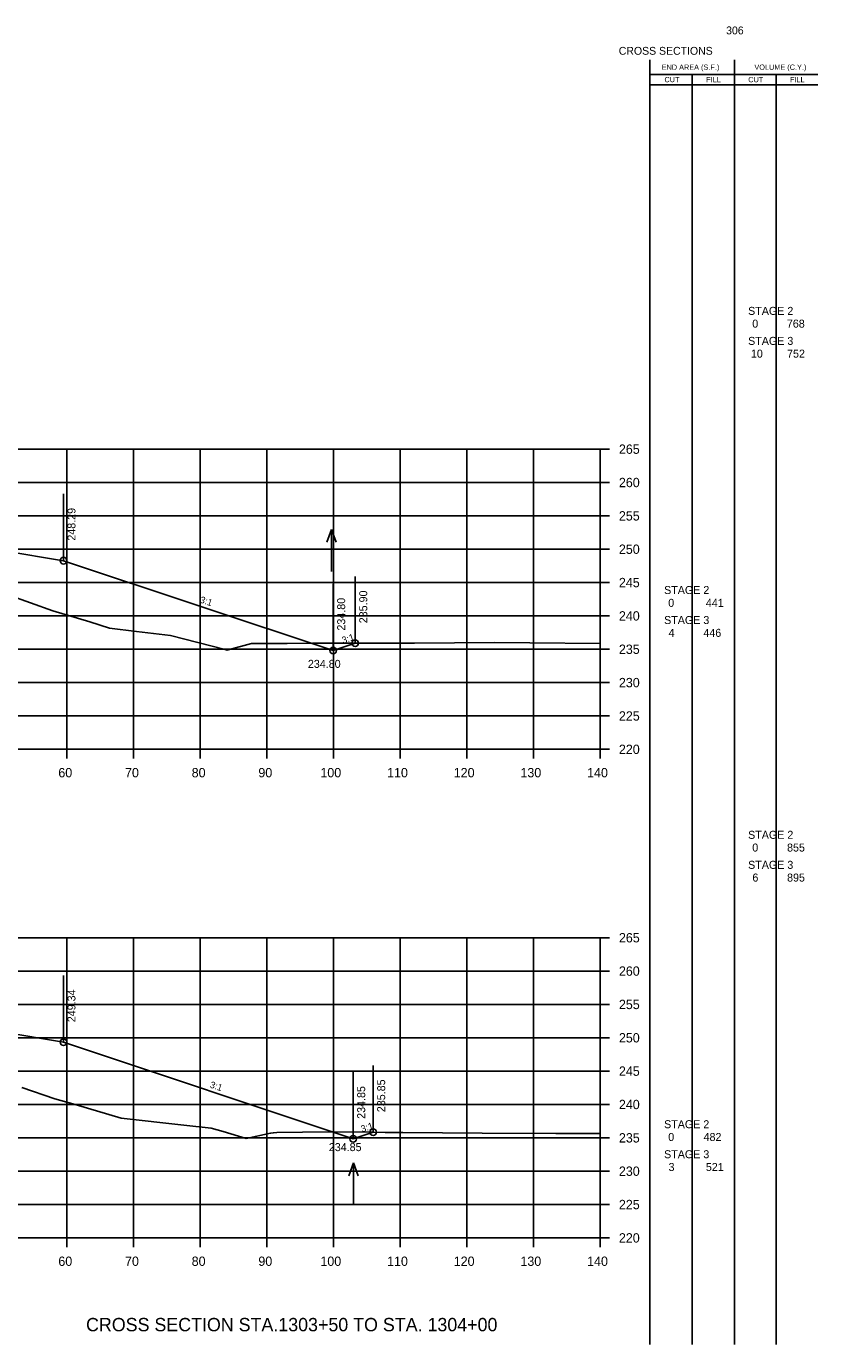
# Model space of a CAD drawing. Extents: x 1342547 to 1344156, y -1532351 to -1517216.
# Drawn here: x 1342756.8 to 1342875.5, y -1519120.2 to -1518922.6 of the extents above; entities that cross this region are included whole.
import ezdxf

# ---------------------------------------------------------------- set-up
doc = ezdxf.new("R2010")
doc.units = 0
for name, color, linetype in [('Level 2', 7, 'Continuous'), ('R_Axis', 7, 'Continuous'), ('R_Axis Annot', 7, 'Continuous'), ('R_Border Notes', 7, 'Continuous'), ('R_Draft', 7, 'Continuous'), ('R_Exist Surface', 7, 'Continuous'), ('R_Fin Surface', 7, 'Continuous'), ('R_Grid', 7, 'Continuous'), ('R_No Plot', 7, 'Continuous'), ('R_Water', 7, 'Continuous'), ('R_Water Annot', 7, 'Continuous'), ('R_Xsect Elev', 7, 'Continuous'), ('R_Xsect Slope', 7, 'Continuous')]:
    doc.layers.add(name, color=color, linetype=linetype)

msp = doc.modelspace()

# ---------------------------------------------------------------- linework, layer by layer
at = {"layer": 'Level 2'}
for p, q in [((1342850.33, -1519120.19), (1342850.32, -1518927.59)), ((1342862.99, -1519120.19), (1342862.99, -1518927.59)), ((1342850.32, -1518929.75), (1342863.59, -1518929.75)), ((1342856.66, -1519120.19), (1342856.66, -1518929.75)), ((1342863.59, -1518929.75), (1342875.48, -1518929.75)), ((1342869.23, -1519120.19), (1342869.23, -1518929.75)), ((1342850.32, -1518931.31), (1342863.59, -1518931.31)), ((1342863.59, -1518931.31), (1342875.48, -1518931.31))]:
    msp.add_line(p, q, dxfattribs=at)
at = {"layer": 'R_Axis'}
for p, q in [((1342842.87, -1519030.94), (1342842.87, -1518985.94)), ((1342844.27, -1518985.94), (1342842.87, -1518985.94)), ((1342844.27, -1518990.94), (1342842.87, -1518990.94)), ((1342844.27, -1518995.94), (1342842.87, -1518995.94)), ((1342844.27, -1519000.94), (1342842.87, -1519000.94)), ((1342844.27, -1519005.94), (1342842.87, -1519005.94)), ((1342844.27, -1519010.94), (1342842.87, -1519010.94)), ((1342844.27, -1519015.94), (1342842.87, -1519015.94)), ((1342844.27, -1519020.94), (1342842.87, -1519020.94)), ((1342844.27, -1519025.94), (1342842.87, -1519025.94)), ((1342562.87, -1519030.94), (1342842.87, -1519030.94)), ((1342762.87, -1519032.34), (1342762.87, -1519030.94)), ((1342772.87, -1519032.34), (1342772.87, -1519030.94)), ((1342782.87, -1519032.34), (1342782.87, -1519030.94)), ((1342792.87, -1519032.34), (1342792.87, -1519030.94)), ((1342802.87, -1519032.34), (1342802.87, -1519030.94)), ((1342812.87, -1519032.34), (1342812.87, -1519030.94)), ((1342822.87, -1519032.34), (1342822.87, -1519030.94)), ((1342832.87, -1519032.34), (1342832.87, -1519030.94)), ((1342842.87, -1519032.34), (1342842.87, -1519030.94)), ((1342844.27, -1519030.94), (1342842.87, -1519030.94)), ((1342842.87, -1519104.19), (1342842.87, -1519059.19)), ((1342844.27, -1519059.19), (1342842.87, -1519059.19)), ((1342844.27, -1519064.19), (1342842.87, -1519064.19)), ((1342844.27, -1519069.19), (1342842.87, -1519069.19)), ((1342844.27, -1519074.19), (1342842.87, -1519074.19)), ((1342844.27, -1519079.19), (1342842.87, -1519079.19)), ((1342844.27, -1519084.19), (1342842.87, -1519084.19)), ((1342844.27, -1519089.19), (1342842.87, -1519089.19)), ((1342844.27, -1519094.19), (1342842.87, -1519094.19)), ((1342844.27, -1519099.19), (1342842.87, -1519099.19)), ((1342562.87, -1519104.19), (1342842.87, -1519104.19)), ((1342762.87, -1519105.59), (1342762.87, -1519104.19)), ((1342772.87, -1519105.59), (1342772.87, -1519104.19)), ((1342782.87, -1519105.59), (1342782.87, -1519104.19)), ((1342792.87, -1519105.59), (1342792.87, -1519104.19)), ((1342802.87, -1519105.59), (1342802.87, -1519104.19)), ((1342812.87, -1519105.59), (1342812.87, -1519104.19)), ((1342822.87, -1519105.59), (1342822.87, -1519104.19)), ((1342832.87, -1519105.59), (1342832.87, -1519104.19)), ((1342842.87, -1519105.59), (1342842.87, -1519104.19)), ((1342844.27, -1519104.19), (1342842.87, -1519104.19))]:
    msp.add_line(p, q, dxfattribs=at)
at = {"layer": 'R_Exist Surface'}
for points in [[(1342754.1, -1519007.79), (1342760.79, -1519010.2), (1342766.34, -1519011.84), (1342769.26, -1519012.77), (1342773.3, -1519013.29), (1342778.44, -1519013.88), (1342786.62, -1519015.98), (1342786.91, -1519016.06), (1342787.06, -1519016.02), (1342790.58, -1519015.07), (1342795.92, -1519015.09), (1342799.71, -1519015.03), (1342808.72, -1519015.04), (1342811.27, -1519015.04), (1342815.02, -1519015.02), (1342827, -1519014.92), (1342832.33, -1519015), (1342842.87, -1519015.06)], [(1342756.11, -1519081.62), (1342761.06, -1519083.34), (1342764.13, -1519084.19), (1342771.02, -1519086.23), (1342780.41, -1519087.29), (1342784.5, -1519087.72), (1342786.32, -1519088.25), (1342789.76, -1519089.29), (1342793.43, -1519088.51), (1342793.85, -1519088.42), (1342794.36, -1519088.41), (1342802.06, -1519088.29), (1342808.93, -1519088.34), (1342810.6, -1519088.37), (1342813.28, -1519088.39), (1342825.15, -1519088.48), (1342836.21, -1519088.54), (1342842.69, -1519088.54), (1342842.87, -1519088.54)]]:
    msp.add_lwpolyline(points, dxfattribs=at)
at = {"layer": 'R_Fin Surface'}
for points in [[(1342625.24, -1519014.08), (1342625.83, -1519014.27), (1342643.37, -1519008.43), (1342650.5, -1519007.24), (1342665.37, -1519004.76), (1342671.37, -1519004.3), (1342673.37, -1519004.15), (1342702.87, -1519001.88), (1342732.37, -1518999.6), (1342734.37, -1518999.45), (1342740.37, -1518998.99), (1342753.42, -1519001.17), (1342762.37, -1519002.66), (1342802.82, -1519016.14), (1342806.13, -1519015.04)], [(1342623.01, -1519086.97), (1342623.68, -1519087.19), (1342643.37, -1519080.63), (1342650.5, -1519079.44), (1342665.37, -1519076.97), (1342671.37, -1519076.5), (1342673.37, -1519076.35), (1342702.87, -1519074.08), (1342732.37, -1519071.81), (1342734.37, -1519071.65), (1342740.37, -1519071.19), (1342753.42, -1519073.37), (1342762.37, -1519074.86), (1342805.82, -1519089.34), (1342808.82, -1519088.34)]]:
    msp.add_lwpolyline(points, dxfattribs=at)
at = {"layer": 'R_Grid'}
for p, q in [((1342562.87, -1518985.94), (1342842.87, -1518985.94)), ((1342762.87, -1519030.94), (1342762.87, -1518985.94)), ((1342772.87, -1519030.94), (1342772.87, -1518985.94)), ((1342782.87, -1519030.94), (1342782.87, -1518985.94)), ((1342792.87, -1519030.94), (1342792.87, -1518985.94)), ((1342802.87, -1519030.94), (1342802.87, -1518985.94)), ((1342812.87, -1519030.94), (1342812.87, -1518985.94)), ((1342822.87, -1519030.94), (1342822.87, -1518985.94)), ((1342832.87, -1519030.94), (1342832.87, -1518985.94)), ((1342842.87, -1519030.94), (1342842.87, -1518985.94)), ((1342562.87, -1518990.94), (1342842.87, -1518990.94)), ((1342562.87, -1518995.94), (1342842.87, -1518995.94)), ((1342562.87, -1519000.94), (1342842.87, -1519000.94)), ((1342562.87, -1519005.94), (1342842.87, -1519005.94)), ((1342562.87, -1519010.94), (1342842.87, -1519010.94)), ((1342562.87, -1519015.94), (1342842.87, -1519015.94)), ((1342562.87, -1519020.94), (1342842.87, -1519020.94)), ((1342562.87, -1519025.94), (1342842.87, -1519025.94)), ((1342562.87, -1519030.94), (1342842.87, -1519030.94)), ((1342562.87, -1519059.19), (1342842.87, -1519059.19)), ((1342762.87, -1519104.19), (1342762.87, -1519059.19)), ((1342772.87, -1519104.19), (1342772.87, -1519059.19)), ((1342782.87, -1519104.19), (1342782.87, -1519059.19)), ((1342792.87, -1519104.19), (1342792.87, -1519059.19)), ((1342802.87, -1519104.19), (1342802.87, -1519059.19)), ((1342812.87, -1519104.19), (1342812.87, -1519059.19)), ((1342822.87, -1519104.19), (1342822.87, -1519059.19)), ((1342832.87, -1519104.19), (1342832.87, -1519059.19)), ((1342842.87, -1519104.19), (1342842.87, -1519059.19)), ((1342562.87, -1519064.19), (1342842.87, -1519064.19)), ((1342562.87, -1519069.19), (1342842.87, -1519069.19)), ((1342562.87, -1519074.19), (1342842.87, -1519074.19)), ((1342562.87, -1519079.19), (1342842.87, -1519079.19)), ((1342562.87, -1519084.19), (1342842.87, -1519084.19)), ((1342562.87, -1519089.19), (1342842.87, -1519089.19)), ((1342562.87, -1519094.19), (1342842.87, -1519094.19)), ((1342562.87, -1519099.19), (1342842.87, -1519099.19)), ((1342562.87, -1519104.19), (1342842.87, -1519104.19))]:
    msp.add_line(p, q, dxfattribs=at)
at = {"layer": 'R_No Plot'}
for centre in [(1342762.37, -1519002.66), (1342806.13, -1519015.04), (1342802.82, -1519016.14), (1342762.37, -1519074.86), (1342808.82, -1519088.34), (1342805.82, -1519089.34)]:
    msp.add_circle(centre, 0.5, dxfattribs=at)
at = {"layer": 'R_Water'}
for p, q in [((1342802.57, -1518997.98), (1342801.87, -1518999.9)), ((1342802.57, -1519004.26), (1342802.57, -1518997.98)), ((1342802.57, -1518997.98), (1342803.27, -1518999.9)), ((1342805.88, -1519092.95), (1342805.18, -1519094.88)), ((1342805.88, -1519099.24), (1342805.88, -1519092.95)), ((1342805.88, -1519092.95), (1342806.58, -1519094.88))]:
    msp.add_line(p, q, dxfattribs=at)
at = {"layer": 'R_Xsect Elev'}
for p, q in [((1342762.37, -1519002.66), (1342762.37, -1518992.66)), ((1342806.13, -1519015.04), (1342806.13, -1519005.04)), ((1342802.82, -1519016.14), (1342802.82, -1519006.14)), ((1342762.37, -1519074.86), (1342762.37, -1519064.86)), ((1342808.82, -1519088.34), (1342808.82, -1519078.34)), ((1342805.82, -1519089.34), (1342805.82, -1519079.34))]:
    msp.add_line(p, q, dxfattribs=at)

# ---------------------------------------------------------------- texts
at = {"layer": 'Level 2'}
for s, height, p in [('END AREA (S.F.)', 0.7937, (1342852.08, -1518929.07)), ('VOLUME (C.Y.)', 0.7937, (1342865.99, -1518929.07)), ('CUT', 0.794, (1342852.5, -1518930.93)), ('FILL', 0.794, (1342858.76, -1518930.93)), ('CUT', 0.794, (1342865.07, -1518930.93)), ('FILL', 0.794, (1342871.33, -1518930.93)), (' STAGE 2 ', 1.2, (1342864.6, -1518965.81)), ('0', 1.2, (1342865.67, -1518967.72)), ('768', 1.2, (1342870.86, -1518967.72)), (' STAGE 3 ', 1.2, (1342864.6, -1518970.31)), ('10', 1.2, (1342865.47, -1518972.22)), ('752', 1.2, (1342870.89, -1518972.22)), (' STAGE 2 ', 1.2, (1342852, -1519007.66)), ('0', 1.2, (1342853.07, -1519009.58)), ('441', 1.2, (1342858.71, -1519009.58)), (' STAGE 3 ', 1.2, (1342852, -1519012.16)), ('4', 1.2, (1342853.12, -1519014.08)), ('446', 1.2, (1342858.34, -1519014.08)), (' STAGE 2 ', 1.2, (1342864.6, -1519044.36)), ('0', 1.2, (1342865.67, -1519046.27)), ('855', 1.2, (1342870.89, -1519046.27)), (' STAGE 3 ', 1.2, (1342864.6, -1519048.86)), ('6', 1.2, (1342865.69, -1519050.77)), ('895', 1.2, (1342870.89, -1519050.77)), (' STAGE 2 ', 1.2, (1342852, -1519087.75)), ('0', 1.2, (1342853.07, -1519089.66)), ('482', 1.2, (1342858.37, -1519089.66)), (' STAGE 3 ', 1.2, (1342852, -1519092.25)), ('3', 1.2, (1342853.12, -1519094.16)), ('521', 1.2, (1342858.71, -1519094.16))]:
    msp.add_text(s, height=height, dxfattribs=at).set_placement(p)
at = {"layer": 'R_Axis Annot'}
for s, p in [('265', (1342845.67, -1518986.64)), ('260', (1342845.67, -1518991.64)), ('255', (1342845.67, -1518996.64)), ('250', (1342845.67, -1519001.64)), ('245', (1342845.67, -1519006.64)), ('240', (1342845.67, -1519011.64)), ('235', (1342845.67, -1519016.64)), ('230', (1342845.67, -1519021.64)), ('225', (1342845.67, -1519026.64)), ('220', (1342845.67, -1519031.64)), ('60', (1342761.6, -1519035.14)), ('70', (1342771.6, -1519035.14)), ('80', (1342781.6, -1519035.14)), ('90', (1342791.6, -1519035.14)), ('100', (1342800.9, -1519035.14)), ('110', (1342810.9, -1519035.14)), ('120', (1342820.9, -1519035.14)), ('130', (1342830.9, -1519035.14)), ('140', (1342840.9, -1519035.14)), ('265', (1342845.67, -1519059.89)), ('260', (1342845.67, -1519064.89)), ('255', (1342845.67, -1519069.89)), ('250', (1342845.67, -1519074.89)), ('245', (1342845.67, -1519079.89)), ('240', (1342845.67, -1519084.89)), ('235', (1342845.67, -1519089.89)), ('230', (1342845.67, -1519094.89)), ('225', (1342845.67, -1519099.89)), ('220', (1342845.67, -1519104.89)), ('60', (1342761.6, -1519108.39)), ('70', (1342771.6, -1519108.39)), ('80', (1342781.6, -1519108.39)), ('90', (1342791.6, -1519108.39)), ('100', (1342800.9, -1519108.39)), ('110', (1342810.9, -1519108.39)), ('120', (1342820.9, -1519108.39)), ('130', (1342830.9, -1519108.39)), ('140', (1342840.9, -1519108.39))]:
    msp.add_text(s, height=1.4, dxfattribs=at).set_placement(p)
at = {"layer": 'R_Border Notes'}
for s, height, p in [('306', 1.178, (1342861.75, -1518923.75)), ('CROSS SECTIONS', 1.1775, (1342845.65, -1518926.81))]:
    msp.add_text(s, height=height, dxfattribs=at).set_placement(p)
at = {"layer": 'R_Draft'}
msp.add_text('CROSS SECTION STA.1303+50 TO STA. 1304+00', height=2, dxfattribs=at).set_placement((1342765.76, -1519118.19))
at = {"layer": 'R_Water Annot'}
for s, p in [('234.80', (1342799.03, -1519018.73)), ('234.80', (1342799.03, -1519018.73)), ('234.85', (1342802.17, -1519091.18)), ('234.85', (1342802.17, -1519091.18))]:
    msp.add_text(s, height=1.2, dxfattribs=at).set_placement(p)
at = {"layer": 'R_Xsect Elev'}
for s, p in [('248.29', (1342764.17, -1518999.66)), ('235.90', (1342807.93, -1519012.04)), ('234.80', (1342804.62, -1519013.14)), ('249.34', (1342764.17, -1519071.86)), ('235.85', (1342810.62, -1519085.34)), ('234.85', (1342807.62, -1519086.34))]:
    msp.add_text(s, height=1.2, rotation=90, dxfattribs=at).set_placement(p)
at = {"layer": 'R_Xsect Slope'}
for rotation, p in [(341.5651, (1342782.75, -1519008.92)), (18.4349, (1342804.31, -1519015.11)), (341.5651, (1342784.25, -1519081.63)), (18.4349, (1342807.16, -1519088.37))]:
    msp.add_text('3:1', height=1, rotation=rotation, dxfattribs=at).set_placement(p)

doc.saveas('drawing.dxf')
